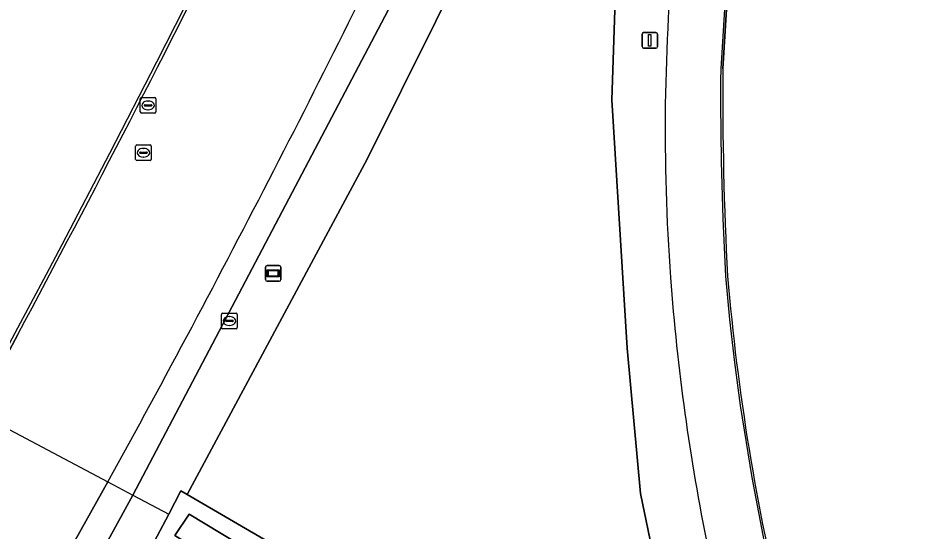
# Model space of a CAD drawing. Extents: x 155018 to 156648, y 383979 to 385733.
# Drawn here: x 155927.3 to 155984.4, y 384340.7 to 384373.7 of the extents above; entities that cross this region are included whole.
import ezdxf

# ---------------------------------------------------------------- set-up
doc = ezdxf.new("R2010")
doc.units = 0
for name, color, linetype in [('IMGEO_Berm_groen', 7, 'Continuous'), ('IMGEO_Brandkraan', 7, 'Continuous'), ('IMGEO_Duiker', 7, 'Continuous'), ('IMGEO_Erf', 7, 'Continuous'), ('IMGEO_Groenvoorziening', 7, 'Continuous'), ('IMGEO_Lichtmast', 7, 'Continuous'), ('IMGEO_Lijnafwatering', 7, 'Continuous'), ('IMGEO_Oever', 7, 'Continuous'), ('IMGEO_Rijbaan_lokaal_gesloten', 7, 'Continuous'), ('IMGEO_Rijbaan_regionaal_gesloten', 7, 'Continuous'), ('IMGEO_Rioolput', 7, 'Continuous'), ('IMGEO_Verklikker', 7, 'Continuous'), ('IMGEO_Waterloop', 7, 'Continuous')]:
    doc.layers.add(name, color=color, linetype=linetype)

msp = doc.modelspace()

# ---------------------------------------------------------------- linework, layer by layer
at = {"layer": 'IMGEO_Berm_groen'}
for points in [[(155933.067, 384343.869), (155927.821, 384334.493), (155919.212, 384319.557), (155916.895, 384315.729), (155917.111, 384315.566), (155916.712, 384314.868), (155917.359, 384314.042), (155919.466, 384315.317), (155934.67, 384343.021), (155955.765, 384383.112), (155980.733, 384442.411)], [(155973.277, 384400.649), (155975.664, 384409.534), (155978.783, 384421.265), (155982.25, 384433.99), (155984.253, 384441.128), (155980.733, 384442.411), (155955.765, 384383.112), (155934.67, 384343.021), (155919.466, 384315.317)], [(155936.039, 384340.025), (155936.97, 384341.805), (155937.747, 384343.292), (155938.162, 384343.051), (155949.732, 384364.613), (155956.348, 384377.929)], [(155965.672, 384374.833), (155965.45, 384368.425), (155966.434, 384352.466), (155967.287, 384343.12), (155969.25, 384333.726), (155976.293, 384312.524), (155988.357, 384294.18)]]:
    msp.add_lwpolyline(points, dxfattribs=at)
for centre, radius, start, end in [((155226.942, 384732.885), 806.192, 331.148919, 334.373158), ((156099.263, 384366.429), 130.383, 174.35089, 184.14609), ((156108.377, 384367.399), 139.544, 184.27298, 191.47007)]:
    msp.add_arc(centre, radius, start, end, dxfattribs=at)
at = {"layer": 'IMGEO_Brandkraan'}
for p, q in [((155940.374, 384353.783), (155940.374, 384354.635)), ((155940.449, 384354.709), (155941.301, 384354.709)), ((155941.375, 384354.635), (155941.375, 384353.783)), ((155940.633, 384354.203), (155940.633, 384354.215)), ((155941.071, 384354.166), (155940.673, 384354.166)), ((155940.676, 384354.252), (155941.074, 384354.252)), ((155940.862, 384354.489), (155940.887, 384354.489)), ((155941.117, 384354.215), (155941.117, 384354.203)), ((155941.301, 384353.709), (155940.449, 384353.709)), ((155940.885, 384353.929), (155940.86, 384353.929))]:
    msp.add_line(p, q, dxfattribs=at)
for points in [[(155940.374, 384353.783), (155940.374, 384354.635)], [(155940.449, 384354.709), (155941.301, 384354.709)], [(155941.375, 384354.635), (155941.375, 384353.783)], [(155941.301, 384353.709), (155940.449, 384353.709)]]:
    msp.add_lwpolyline(points, dxfattribs=at)
for centre, radius, start, end in [((155940.451, 384354.633), 0.0765, 91.552, 178.448), ((155940.451, 384354.633), 0.0765, 91.552, 178.448), ((155941.299, 384354.633), 0.0765, 1.552, 88.448), ((155941.299, 384354.633), 0.0765, 1.552, 88.448), ((155940.673, 384354.212), 0.0403, 85.8775, 175.7526), ((155940.67, 384354.202), 0.0366, 178.938, 274.7102), ((155941.074, 384354.209), 0.043, 264.8664, 352.4533), ((155941.078, 384354.214), 0.0386, 1.7309, 96.639), ((155940.451, 384353.785), 0.0765, 181.552, 268.448), ((155940.451, 384353.785), 0.0765, 181.552, 268.448), ((155941.299, 384353.785), 0.0765, 271.552, 358.448), ((155941.299, 384353.785), 0.0765, 271.552, 358.448)]:
    msp.add_arc(centre, radius, start, end, dxfattribs=at)
for centre, major_axis, ratio, start_param, end_param in [((155940.861, 384354.209), (-0.387, 0.002), 0.722429, 4.712389, 7.853982), ((155940.886, 384354.209), (-0.39, 0.002), 0.717154, 1.570796, 4.712389)]:
    msp.add_ellipse(centre, major_axis=major_axis, ratio=ratio, start_param=start_param, end_param=end_param, dxfattribs=at)
at = {"layer": 'IMGEO_Duiker'}
msp.add_lwpolyline([(155917.011, 384352.358), (155918.015, 384351.827), (155919.122, 384351.242), (155924.417, 384348.442), (155924.594, 384348.349), (155933.067, 384343.869), (155934.67, 384343.021), (155936.97, 384341.805)], dxfattribs=at)
at = {"layer": 'IMGEO_Erf'}
for points in [[(155973.018, 384377.385), (155972.593, 384370.405)], [(155924.594, 384348.349), (155927.272, 384353.35)]]:
    msp.add_lwpolyline(points, dxfattribs=at)
for centre, radius, start, end in [((155067.49, 384814.273), 975.538, 331.804546, 333.625864), ((156182.798, 384368.495), 210.214, 179.47944, 183.11039), ((156116.25, 384369.215), 143.868, 184.83483, 193.75997)]:
    msp.add_arc(centre, radius, start, end, dxfattribs=at)
at = {"layer": 'IMGEO_Groenvoorziening'}
msp.add_lwpolyline([(155976.293, 384312.524), (155969.25, 384333.726), (155967.287, 384343.12), (155966.434, 384352.466), (155965.45, 384368.425), (155965.672, 384374.833), (155966.332, 384381.217), (155965.943, 384383.197), (155966.239, 384398.439), (155956.348, 384377.929), (155949.732, 384364.613), (155938.162, 384343.051), (155946.577, 384338.162), (155954.291, 384333.267)], dxfattribs=at)
at = {"layer": 'IMGEO_Lichtmast'}
for p, q in [((155967.396, 384371.835), (155967.396, 384372.635)), ((155967.396, 384372.635), (155967.396, 384371.835)), ((155967.496, 384372.735), (155968.286, 384372.735)), ((155968.286, 384372.735), (155967.496, 384372.735)), ((155968.386, 384372.635), (155968.386, 384371.835)), ((155968.386, 384371.835), (155968.386, 384372.635)), ((155968.286, 384371.735), (155967.496, 384371.735)), ((155967.496, 384371.735), (155968.286, 384371.735))]:
    msp.add_line(p, q, dxfattribs=at)
msp.add_lwpolyline([(155967.816, 384372.61), (155967.966, 384372.61), (155967.966, 384371.86), (155967.816, 384371.86), (155967.816, 384372.61)], dxfattribs=at)
for centre, start, end in [((155967.496, 384372.635), 90, 180), ((155967.496, 384372.635), 90, 180), ((155968.286, 384372.635), 0, 90), ((155968.286, 384372.635), 360, 90), ((155967.496, 384371.835), 180, 270), ((155967.496, 384371.835), 180, 270), ((155968.286, 384371.835), 270, 0), ((155968.286, 384371.835), 270, 0)]:
    msp.add_arc(centre, 0.1, start, end, dxfattribs=at)
at = {"layer": 'IMGEO_Lijnafwatering'}
for points in [[(155972.465, 384368.155), (155972.465, 384368.907), (155972.468, 384369.66), (155972.474, 384370.412), (155972.898, 384377.392), (155973.269, 384380.768), (155973.69, 384384.138), (155974.16, 384387.501)], [(155930.116, 384359.124), (155933.184, 384364.986), (155936.212, 384370.87), (155939.2, 384376.773)], [(155973.72, 384348.777), (155973.352, 384351.538), (155973.037, 384354.306), (155972.775, 384357.079), (155972.606, 384360.769), (155972.503, 384364.461), (155972.465, 384368.155)], [(155920.713, 384341.642), (155921.954, 384343.905), (155923.189, 384346.172), (155924.417, 384348.442), (155927.096, 384353.444), (155928.107, 384355.335), (155929.114, 384357.228), (155930.116, 384359.124)], [(155977.827, 384329.795), (155977.332, 384331.514), (155976.855, 384333.238), (155976.394, 384334.966), (155975.353, 384339.54), (155974.462, 384344.145), (155973.72, 384348.777)]]:
    msp.add_lwpolyline(points, dxfattribs=at)
at = {"layer": 'IMGEO_Oever'}
for points in [[(155954.291, 384333.267), (155946.577, 384338.162), (155938.162, 384343.051), (155937.747, 384343.292), (155936.97, 384341.805), (155936.039, 384340.025), (155936.413, 384339.792), (155957.349, 384326.752)], [(155986.444, 384292.495), (155979.82, 384302.559), (155973.875, 384311.433), (155967.463, 384319.247), (155957.824, 384327.739), (155954.979, 384329.565), (155948.1, 384333.769), (155937.357, 384340.436), (155938.291, 384341.794), (155950.945, 384334.151), (155958.674, 384328.886), (155967.718, 384320.945), (155972.113, 384316.21), (155975.988, 384311.444), (155978.068, 384308.344), (155982.548, 384301.126), (155987.984, 384292.973)]]:
    msp.add_lwpolyline(points, dxfattribs=at)
at = {"layer": 'IMGEO_Rijbaan_lokaal_gesloten'}
msp.add_lwpolyline([(155972.593, 384370.405), (155973.018, 384377.385)], dxfattribs=at)
for centre, radius, start, end in [((156099.263, 384366.429), 130.383, 174.35089, 184.14609), ((156182.798, 384368.495), 210.214, 179.47944, 183.11039), ((156108.377, 384367.399), 139.544, 184.27298, 191.47007), ((156116.25, 384369.215), 143.868, 184.83483, 193.75997)]:
    msp.add_arc(centre, radius, start, end, dxfattribs=at)
at = {"layer": 'IMGEO_Rijbaan_regionaal_gesloten'}
for points in [[(155927.272, 384353.35), (155924.594, 384348.349)], [(155913.936, 384303.965), (155917.359, 384314.042), (155916.712, 384314.868), (155917.111, 384315.566), (155916.895, 384315.729), (155919.212, 384319.557), (155927.821, 384334.493), (155933.067, 384343.869)]]:
    msp.add_lwpolyline(points, dxfattribs=at)
for centre, radius, start, end in [((155226.942, 384732.885), 806.192, 331.148919, 334.373158), ((155067.49, 384814.273), 975.538, 331.804546, 333.625864)]:
    msp.add_arc(centre, radius, start, end, dxfattribs=at)
at = {"layer": 'IMGEO_Rioolput'}
for p, q in [((155935.147, 384367.637), (155935.147, 384368.489)), ((155935.222, 384368.563), (155936.074, 384368.563)), ((155935.635, 384368.343), (155935.66, 384368.343)), ((155936.148, 384368.489), (155936.148, 384367.637)), ((155935.406, 384368.057), (155935.406, 384368.069)), ((155935.844, 384368.02), (155935.446, 384368.02)), ((155935.449, 384368.106), (155935.847, 384368.106)), ((155935.658, 384367.783), (155935.633, 384367.783)), ((155935.89, 384368.069), (155935.89, 384368.057)), ((155936.074, 384367.563), (155935.222, 384367.563)), ((155934.848, 384364.594), (155934.848, 384365.446)), ((155934.923, 384365.52), (155935.775, 384365.52)), ((155935.849, 384365.446), (155935.849, 384364.594)), ((155935.107, 384365.014), (155935.107, 384365.026)), ((155935.545, 384364.977), (155935.147, 384364.977)), ((155935.15, 384365.063), (155935.548, 384365.063)), ((155935.336, 384365.3), (155935.361, 384365.3)), ((155935.591, 384365.026), (155935.591, 384365.014)), ((155935.775, 384364.52), (155934.923, 384364.52)), ((155935.359, 384364.74), (155935.334, 384364.74))]:
    msp.add_line(p, q, dxfattribs=at)
for points in [[(155935.147, 384367.637), (155935.147, 384368.489)], [(155935.222, 384368.563), (155936.074, 384368.563)], [(155936.148, 384368.489), (155936.148, 384367.637)], [(155936.074, 384367.563), (155935.222, 384367.563)], [(155934.848, 384364.594), (155934.848, 384365.446)], [(155934.923, 384365.52), (155935.775, 384365.52)], [(155935.849, 384365.446), (155935.849, 384364.594)], [(155935.775, 384364.52), (155934.923, 384364.52)]]:
    msp.add_lwpolyline(points, dxfattribs=at)
for centre, radius, start, end in [((155935.224, 384368.487), 0.0765, 91.552, 178.448), ((155935.224, 384368.487), 0.0765, 91.552, 178.448), ((155936.072, 384368.487), 0.0765, 1.552, 88.448), ((155936.072, 384368.487), 0.0765, 1.552, 88.448), ((155935.446, 384368.066), 0.0403, 85.8775, 175.7526), ((155935.443, 384368.056), 0.0366, 178.938, 274.7102), ((155935.847, 384368.063), 0.043, 264.8664, 352.4533), ((155935.851, 384368.068), 0.0386, 1.7309, 96.639), ((155935.224, 384367.639), 0.0765, 181.552, 268.448), ((155935.224, 384367.639), 0.0765, 181.552, 268.448), ((155936.072, 384367.639), 0.0765, 271.552, 358.448), ((155936.072, 384367.639), 0.0765, 271.552, 358.448), ((155934.925, 384365.444), 0.0765, 91.552, 178.448), ((155934.925, 384365.444), 0.0765, 91.552, 178.448), ((155935.773, 384365.444), 0.0765, 1.552, 88.448), ((155935.773, 384365.444), 0.0765, 1.552, 88.448), ((155935.147, 384365.023), 0.0403, 85.8775, 175.7526), ((155935.144, 384365.013), 0.0366, 178.938, 274.7102), ((155935.548, 384365.02), 0.043, 264.8664, 352.4533), ((155935.552, 384365.025), 0.0386, 1.7309, 96.639), ((155934.925, 384364.596), 0.0765, 181.552, 268.448), ((155934.925, 384364.596), 0.0765, 181.552, 268.448), ((155935.773, 384364.596), 0.0765, 271.552, 358.448), ((155935.773, 384364.596), 0.0765, 271.552, 358.448)]:
    msp.add_arc(centre, radius, start, end, dxfattribs=at)
for centre, major_axis, ratio, start_param, end_param in [((155935.634, 384368.063), (-0.387, 0.002), 0.722429, 4.712389, 7.853982), ((155935.659, 384368.063), (-0.39, 0.002), 0.717154, 1.570796, 4.712389), ((155935.335, 384365.02), (-0.387, 0.002), 0.722429, 4.712389, 7.853982), ((155935.36, 384365.02), (-0.39, 0.002), 0.717154, 1.570796, 4.712389)]:
    msp.add_ellipse(centre, major_axis=major_axis, ratio=ratio, start_param=start_param, end_param=end_param, dxfattribs=at)
at = {"layer": 'IMGEO_Verklikker'}
for p, q in [((155943.191, 384356.868), (155943.191, 384357.668)), ((155943.191, 384357.668), (155943.191, 384356.868)), ((155943.291, 384357.768), (155944.081, 384357.768)), ((155944.081, 384357.768), (155943.291, 384357.768)), ((155944.181, 384357.668), (155944.181, 384356.868)), ((155944.181, 384356.868), (155944.181, 384357.668)), ((155944.081, 384356.768), (155943.291, 384356.768)), ((155943.291, 384356.768), (155944.081, 384356.768))]:
    msp.add_line(p, q, dxfattribs=at)
for points in [[(155943.292, 384357.5), (155944.08, 384357.5), (155944.08, 384357.036), (155943.292, 384357.036), (155943.292, 384357.5)], [(155943.357, 384357.435), (155943.357, 384357.101), (155944.015, 384357.101), (155944.015, 384357.435), (155943.357, 384357.435)]]:
    msp.add_lwpolyline(points, dxfattribs=at)
for centre, start, end in [((155943.291, 384357.668), 90, 180), ((155943.291, 384357.668), 90, 180), ((155944.081, 384357.668), 0, 90), ((155944.081, 384357.668), 360, 90), ((155943.291, 384356.868), 180, 270), ((155943.291, 384356.868), 180, 270), ((155944.081, 384356.868), 270, 0), ((155944.081, 384356.868), 270, 0)]:
    msp.add_arc(centre, 0.1, start, end, dxfattribs=at)
at = {"layer": 'IMGEO_Waterloop'}
msp.add_lwpolyline([(155987.984, 384292.973), (155982.548, 384301.126), (155978.068, 384308.344), (155975.988, 384311.444), (155972.113, 384316.21), (155967.718, 384320.945), (155958.674, 384328.886), (155950.945, 384334.151), (155938.291, 384341.794), (155937.357, 384340.436), (155948.1, 384333.769), (155954.979, 384329.565), (155957.824, 384327.739), (155967.463, 384319.247), (155973.875, 384311.433), (155979.82, 384302.559), (155986.444, 384292.495)], dxfattribs=at)

doc.saveas('drawing.dxf')
